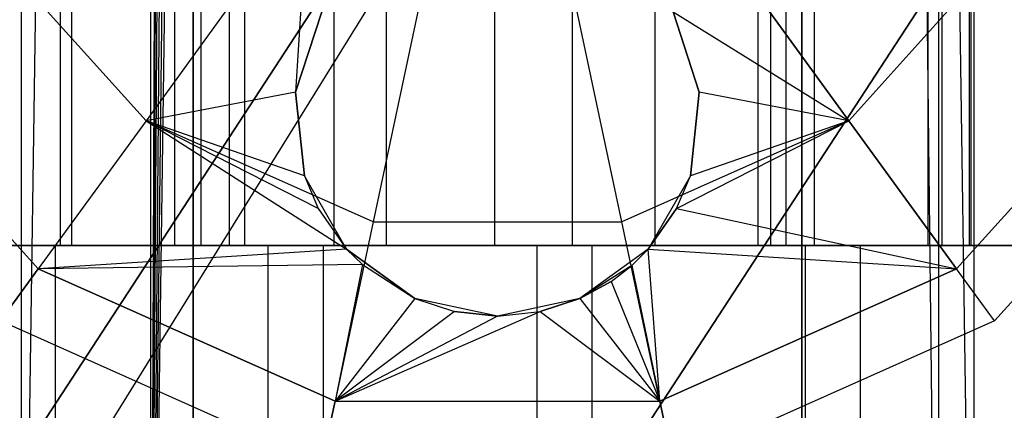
# Model space of a CAD drawing. Extents: x -172 to 172, y -29 to 28.
# Tile 412 of 656: x -1.41 to 1.5, y -20.79 to -19.63. Entities that reach past the tile are written whole.
import ezdxf

# ---------------------------------------------------------------- set-up
doc = ezdxf.new("R2010")
doc.units = 0
doc.header["$LTSCALE"] = 25.4
doc.layers.get('0').update_dxf_attribs({"linetype": 'CONTINUOUS'})

# ---------------------------------------------------------------- blocks, each defined once
blk = doc.blocks.new('RYFLO_AURA_STL')
at = {"color": 0}
for p, q in [((-1.4087, 22.5, -1248.0476), (-1.4087, -22.5, -1248.0476)), ((-1.4087, 22.5, -1238.4526), (-1.4087, -22.5, -1238.4526)), ((-1.4087, 22.5, -1238.4526), (-1.4087, -22.5, -1238.4526)), ((-1.4087, 22.5, -1248.0476), (-1.4087, -22.5, -1248.0476)), ((-1.0249, -22.5, -1246.5967), (-1.0249, 22.5, -1246.5967)), ((-1.0249, -22.5, -1239.9036), (-1.0249, 22.5, -1239.9036)), ((-1.0249, -22.5, -1239.9036), (-1.0249, 22.5, -1239.9036)), ((-1.0249, -22.5, -1246.5967), (-1.0249, 22.5, -1246.5967)), ((1.305, -22.5, -1246.4977), (1.305, 22.5, -1246.4977)), ((1.305, -22.5, -1240.0026), (1.305, 22.5, -1240.0026)), ((1.305, -22.5, -1246.4977), (1.305, 22.5, -1246.4977)), ((1.305, -22.5, -1240.0026), (1.305, 22.5, -1240.0026)), ((1.4087, 22.5, -1248.0476), (1.4087, -22.5, -1248.0476)), ((1.4087, 22.5, -1238.4526), (1.4087, -22.5, -1238.4526)), ((1.4087, 22.5, -1248.0476), (1.4087, -22.5, -1248.0476)), ((1.4087, 22.5, -1238.4526), (1.4087, -22.5, -1238.4526)), ((-0.8889, 13.259, -1248.1705), (-1.4087, -22.5, -1248.0476)), ((-0.8889, 13.259, -1248.1705), (-1.4087, -22.5, -1248.0476)), ((-1.0249, -22.5, -1246.5967), (-0.8889, 13.259, -1246.6354)), ((-1.0249, -22.5, -1246.5967), (-0.8889, 13.259, -1246.6354)), ((0.8889, 13.259, -1238.3297), (1.4087, -22.5, -1238.4526)), ((0.8889, 13.259, -1238.3297), (1.4087, -22.5, -1238.4526)), ((1.305, -22.5, -1240.0026), (0.8889, 13.259, -1239.8649)), ((1.305, -22.5, -1240.0026), (0.8889, 13.259, -1239.8649)), ((-1.0249, -22.5, -1246.5967), (-0.856, 13.1219, -1246.6438)), ((-1.0249, -22.5, -1246.5967), (-0.856, 13.1219, -1246.6438)), ((-1.0249, -22.5, -1246.5967), (-0.8017, 12.991, -1246.6571)), ((-1.0249, -22.5, -1246.5967), (-0.8017, 12.991, -1246.6571)), ((-0.7281, 12.871, -1246.6736), (-1.0249, -22.5, -1246.5967)), ((-0.7281, 12.871, -1246.6736), (-1.0249, -22.5, -1246.5967)), ((-0.6361, 12.7633, -1246.6918), (-1.0249, -22.5, -1246.5967)), ((-0.6361, 12.7633, -1246.6918), (-1.0249, -22.5, -1246.5967)), ((-0.9, -13.4, -1246.6324), (-1.0249, -22.5, -1246.5967)), ((-0.9, -13.4, -1246.6324), (-1.0249, -22.5, -1246.5967)), ((-0.9, -13.4, -1248.1685), (-0.9, -22.5, -1248.1685)), ((-0.9, -22.5, -1238.3318), (-0.9, -13.4, -1238.3318)), ((-0.9, -22.5, -1246.6324), (-0.9, -13.4, -1246.6324)), ((-0.9, -13.4, -1239.8678), (-0.9, -22.5, -1239.8678)), ((-0.9, -13.4, -1248.1685), (-0.9, -22.5, -1248.1685)), ((-0.9, -22.5, -1246.6324), (-0.9, -13.4, -1246.6324)), ((-0.9, -22.5, -1238.3318), (-0.9, -13.4, -1238.3318)), ((-0.9, -13.4, -1239.8678), (-0.9, -22.5, -1239.8678)), ((0.9, -22.5, -1248.1685), (0.9, -13.4, -1248.1685)), ((0.9, -13.4, -1238.3318), (0.9, -22.5, -1238.3318)), ((0.9, -13.4, -1246.6324), (0.9, -22.5, -1246.6324)), ((0.9, -22.5, -1239.8678), (0.9, -13.4, -1239.8678)), ((0.9, -22.5, -1248.1685), (0.9, -13.4, -1248.1685)), ((0.9, -13.4, -1246.6324), (0.9, -22.5, -1246.6324)), ((0.9, -13.4, -1238.3318), (0.9, -22.5, -1238.3318)), ((0.9, -22.5, -1239.8678), (0.9, -13.4, -1239.8678)), ((2.6252, -14.741, -122), (-3.8814, -24.7116, -122)), ((2.6252, -14.741, -122), (-3.8814, -24.7116, -122)), ((-3.8814, -24.7116, -121), (2.6252, -14.741, -121)), ((2.6252, -14.741, -121), (-3.6632, -24.8881, -121)), ((-2.6252, -25.5314, -122), (3.8814, -15.5608, -122)), ((3.8814, -15.5608, -121), (-2.6252, -25.5314, -121)), ((-2.6252, -25.5314, -122), (3.8814, -15.5608, -122)), ((3.8814, -15.5608, -121), (-2.6252, -25.5314, -121)), ((-2.0899, -20.2997, -1253.0293), (-1.3064, -20.2997, -1253.1644)), ((-2.0899, -20.2997, -1253.0293), (-1.3064, -20.2997, -1253.1644)), ((-0.6777, -20.2997, -1233.2731), (-1.4682, -20.2997, -1233.3585)), ((-0.6777, -20.2997, -1233.2731), (-1.4682, -20.2997, -1233.3585)), ((-1.3064, -27.7997, -1253.1644), (-1.3064, -20.2997, -1253.1644)), ((-1.3064, -20.2997, -1253.1644), (-0.5146, -20.2997, -1253.2368)), ((-1.3064, -27.7997, -1253.1644), (-1.3064, -20.2997, -1253.1644)), ((-1.3064, -20.2997, -1253.1644), (-0.5146, -20.2997, -1253.2368)), ((-0.6777, -27.7997, -1233.2731), (-0.6777, -20.2997, -1233.2731)), ((0.1171, -20.2997, -1233.2509), (-0.6777, -20.2997, -1233.2731)), ((-0.6777, -27.7997, -1233.2731), (-0.6777, -20.2997, -1233.2731)), ((0.1171, -20.2997, -1233.2509), (-0.6777, -20.2997, -1233.2731)), ((-0.5146, -27.7997, -1253.2368), (-0.5146, -20.2997, -1253.2368)), ((-0.5146, -20.2997, -1253.2368), (0.2805, -20.2997, -1253.2462)), ((-0.5146, -27.7997, -1253.2368), (-0.5146, -20.2997, -1253.2368)), ((-0.5146, -20.2997, -1253.2368), (0.2805, -20.2997, -1253.2462)), ((0.1171, -27.7997, -1233.2509), (0.1171, -20.2997, -1233.2509)), ((0.9112, -20.2997, -1233.2917), (0.1171, -20.2997, -1233.2509)), ((0.1171, -27.7997, -1233.2509), (0.1171, -20.2997, -1233.2509)), ((0.9112, -20.2997, -1233.2917), (0.1171, -20.2997, -1233.2509)), ((0.2805, -27.7997, -1253.2462), (0.2805, -20.2997, -1253.2462)), ((0.2805, -20.2997, -1253.2462), (1.0738, -20.2997, -1253.1923)), ((0.2805, -27.7997, -1253.2462), (0.2805, -20.2997, -1253.2462)), ((0.2805, -20.2997, -1253.2462), (1.0738, -20.2997, -1253.1923)), ((0.9112, -27.7997, -1233.2917), (0.9112, -20.2997, -1233.2917)), ((1.6995, -20.2997, -1233.3956), (0.9112, -20.2997, -1233.2917)), ((0.9112, -27.7997, -1233.2917), (0.9112, -20.2997, -1233.2917)), ((1.6995, -20.2997, -1233.3956), (0.9112, -20.2997, -1233.2917)), ((1.0738, -27.7997, -1253.1923), (1.0738, -20.2997, -1253.1923)), ((1.0738, -20.2997, -1253.1923), (1.8603, -20.2997, -1253.0756)), ((1.0738, -27.7997, -1253.1923), (1.0738, -20.2997, -1253.1923)), ((1.0738, -20.2997, -1253.1923), (1.8603, -20.2997, -1253.0756))]:
    blk.add_line(p, q, dxfattribs=at)

msp = doc.modelspace()

# ---------------------------------------------------------------- linework, layer by layer
at = {"color": 0}
for p, q in [((-1.2917, -20.2997, -1236.3704), (-1.2917, -19.2997, -1236.3704)), ((-1.2917, -20.2997, -1236.3704), (-1.2917, -19.2997, -1236.3704)), ((-1.2584, -20.2997, -1238.1532), (-1.2584, -19.2997, -1238.1532)), ((-1.2584, -20.2997, -1238.1532), (-1.2584, -19.2997, -1238.1532)), ((-0.5623, -19.274, -1245.5598), (-1.0391, -19.9302, -1245.0179)), ((-0.5623, -19.274, -1245.5598), (-1.0391, -19.9302, -1245.0179)), ((-0.5623, -19.274, -1240.9404), (-1.0391, -19.9302, -1241.4823)), ((-0.5623, -19.274, -1240.9404), (-1.0391, -19.9302, -1241.4823)), ((-0.9536, -20.2997, -1248.4128), (-0.9536, -19.2997, -1248.4128)), ((-0.9536, -20.2997, -1248.4128), (-0.9536, -19.2997, -1248.4128)), ((-0.8764, -20.2997, -1250.1951), (-0.8764, -19.2997, -1250.1951)), ((-0.8764, -20.2997, -1250.1951), (-0.8764, -19.2997, -1250.1951)), ((-0.7923, -20.2997, -1238.0603), (-0.7923, -19.2997, -1238.0603)), ((-0.7923, -20.2997, -1238.0603), (-0.7923, -19.2997, -1238.0603)), ((-0.7473, -20.2997, -1236.2902), (-0.7473, -19.2997, -1236.2902)), ((-0.7473, -20.2997, -1236.2902), (-0.7473, -19.2997, -1236.2902)), ((-0.5623, -19.274, -1240.9404), (-0.5967, -19.8455, -1241.2294)), ((-0.5623, -19.274, -1240.9404), (-0.5967, -19.8455, -1241.2294)), ((-0.4828, -20.2997, -1248.4779), (-0.4828, -19.2997, -1248.4779)), ((-0.4828, -20.2997, -1248.4779), (-0.4828, -19.2997, -1248.4779)), ((-0.3282, -20.2997, -1250.2424), (-0.3282, -19.2997, -1250.2424)), ((-0.3282, -20.2997, -1250.2424), (-0.3282, -19.2997, -1250.2424)), ((-0.008, -20.2997, -1248.5001), (-0.008, -19.2997, -1248.5001)), ((-0.008, -20.2997, -1248.5001), (-0.008, -19.2997, -1248.5001)), ((0.222, -20.2997, -1250.2466), (0.222, -19.2997, -1250.2466)), ((0.222, -20.2997, -1250.2466), (0.222, -19.2997, -1250.2466)), ((0.4668, -20.2997, -1248.4794), (0.4668, -19.2997, -1248.4794)), ((0.4668, -20.2997, -1248.4794), (0.4668, -19.2997, -1248.4794)), ((1.0391, -19.9302, -1245.0179), (0.5623, -19.274, -1245.5598)), ((1.0391, -19.9302, -1245.0179), (0.5623, -19.274, -1245.5598)), ((0.5623, -19.274, -1240.9404), (1.0391, -19.9302, -1241.4823)), ((0.5623, -19.274, -1240.9404), (1.0391, -19.9302, -1241.4823)), ((0.7709, -20.2997, -1250.2075), (0.7709, -19.2997, -1250.2075)), ((0.7709, -20.2997, -1250.2075), (0.7709, -19.2997, -1250.2075)), ((0.8081, -20.2997, -1238.0627), (0.8081, -19.2997, -1238.0627)), ((0.8081, -20.2997, -1238.0627), (0.8081, -19.2997, -1238.0627)), ((0.8529, -19.2997, -1236.3022), (0.8529, -20.2997, -1236.3022)), ((0.8529, -19.2997, -1236.3022), (0.8529, -20.2997, -1236.3022)), ((0.9378, -20.2997, -1248.4156), (0.9378, -19.2997, -1248.4156)), ((0.9378, -20.2997, -1248.4156), (0.9378, -19.2997, -1248.4156)), ((1.274, -20.2997, -1238.157), (1.274, -19.2997, -1238.157)), ((1.274, -20.2997, -1238.157), (1.274, -19.2997, -1238.157)), ((1.3149, -20.2997, -1250.1255), (1.3149, -19.2997, -1250.1255)), ((1.3149, -20.2997, -1250.1255), (1.3149, -19.2997, -1250.1255)), ((1.396, -20.2997, -1236.3907), (1.396, -19.2997, -1236.3907)), ((1.396, -20.2997, -1236.3907), (1.396, -19.2997, -1236.3907)), ((1.4012, -20.2997, -1248.3097), (1.4012, -19.2997, -1248.3097)), ((1.4012, -20.2997, -1248.3097), (1.4012, -19.2997, -1248.3097)), ((-1.0391, -19.9302, -1245.0179), (-1.5309, -19.3839, -1245.0179)), ((-1.0391, -19.9302, -1245.0179), (-1.5309, -19.3839, -1245.0179)), ((-1.0391, -19.9302, -1241.4823), (-1.5309, -19.3839, -1241.4823)), ((-1.0391, -19.9302, -1241.4823), (-1.5309, -19.3839, -1241.4823)), ((1.5309, -19.3839, -1245.0179), (1.0391, -19.9302, -1245.0179)), ((1.5309, -19.3839, -1245.0179), (1.0391, -19.9302, -1245.0179)), ((1.5309, -19.3839, -1241.4823), (1.0391, -19.9302, -1241.4823)), ((1.5309, -19.3839, -1241.4823), (1.0391, -19.9302, -1241.4823)), ((-0.1989, -19.4358, -1245.5598), (-0.3675, -20.2291, -1245.0179)), ((-0.1989, -19.4358, -1245.5598), (-0.3675, -20.2291, -1245.0179)), ((0.3675, -20.2291, -1245.0179), (0.1989, -19.4358, -1245.5598)), ((0.3675, -20.2291, -1245.0179), (0.1989, -19.4358, -1245.5598)), ((-0.5196, -19.6083, -1241.0703), (-0.5967, -19.8455, -1241.2294)), ((-0.5967, -19.8455, -123.2501), (-0.5196, -19.6083, -123.2501)), ((-0.5967, -19.8455, -123.2501), (-0.5196, -19.6083, -123.2501)), ((-0.5196, -19.6083, -1241.0703), (-0.5967, -19.8455, -1241.2294)), ((0.5967, -19.8455, -1241.2294), (0.5196, -19.6083, -1241.0703)), ((0.5196, -19.6083, -123.2501), (0.5967, -19.8455, -123.2501)), ((0.5196, -19.6083, -123.2501), (0.5967, -19.8455, -123.2501)), ((0.5196, -19.6083, -1241.0703), (1.0391, -19.9302, -1241.4823)), ((0.5967, -19.8455, -1241.2294), (0.5196, -19.6083, -1241.0703)), ((0.5196, -19.6083, -1241.0703), (1.0391, -19.9302, -1241.4823)), ((-1.3576, -20.3686, -1244.2068), (-2.0003, -19.6549, -1244.2068)), ((-1.3576, -20.3686, -1242.2935), (-2.0003, -19.6549, -1242.2935)), ((-1.3576, -20.3686, -1244.2068), (-2.0003, -19.6549, -1244.2068)), ((-1.3576, -20.3686, -1242.2935), (-2.0003, -19.6549, -1242.2935)), ((2.0003, -19.6549, -1244.2068), (1.3576, -20.3686, -1244.2068)), ((2.0003, -19.6549, -1244.2068), (1.3576, -20.3686, -1244.2068)), ((2.0003, -19.6549, -1242.2935), (1.3576, -20.3686, -1242.2935)), ((2.0003, -19.6549, -1242.2935), (1.3576, -20.3686, -1242.2935)), ((1.4695, -20.5225, -1243.2501), (2.1651, -19.75, -1243.2501)), ((1.4695, -20.5225, -1243.2501), (2.1651, -19.75, -1243.2501)), ((-0.5967, -19.8455, -1241.2294), (-1.0391, -19.9302, -1241.4823)), ((-0.5967, -19.8455, -1241.2294), (-1.0391, -19.9302, -1241.4823)), ((-0.5967, -19.8455, -1241.2294), (-0.5967, -19.8455, -123.2501)), ((-0.5967, -19.8455, -1241.2294), (-0.5706, -20.0937, -1241.4104)), ((-0.5706, -20.0937, -123.2501), (-0.5967, -19.8455, -123.2501)), ((-0.5967, -19.8455, -1241.2294), (-0.5967, -19.8455, -123.2501)), ((-0.5706, -20.0937, -123.2501), (-0.5967, -19.8455, -123.2501)), ((-0.5967, -19.8455, -1241.2294), (-0.5706, -20.0937, -1241.4104)), ((0.5967, -19.8455, -123.2501), (0.5706, -20.0937, -123.2501)), ((0.5706, -20.0937, -1241.4104), (0.5967, -19.8455, -1241.2294)), ((0.5967, -19.8455, -123.2501), (0.5706, -20.0937, -123.2501)), ((0.5706, -20.0937, -1241.4104), (0.5967, -19.8455, -1241.2294)), ((0.5967, -19.8455, -1241.2294), (0.5967, -19.8455, -123.2501)), ((0.5967, -19.8455, -1241.2294), (0.5967, -19.8455, -123.2501)), ((1.0391, -19.9302, -1241.4823), (0.5967, -19.8455, -1241.2294)), ((1.0391, -19.9302, -1241.4823), (0.5967, -19.8455, -1241.2294)), ((-1.0391, -19.9302, -1245.0179), (-1.3576, -20.3686, -1244.2068)), ((-1.0391, -19.9302, -1245.0179), (-1.3576, -20.3686, -1244.2068)), ((-1.0391, -19.9302, -1241.4823), (-1.3576, -20.3686, -1242.2935)), ((-1.0391, -19.9302, -1241.4823), (-1.3576, -20.3686, -1242.2935)), ((-0.3675, -20.2291, -1245.0179), (-1.0391, -19.9302, -1245.0179)), ((-0.5297, -20.19, -1241.4857), (-1.0391, -19.9302, -1241.4823)), ((-1.0391, -19.9302, -1241.4823), (-0.4459, -20.3097, -1241.584)), ((-0.5297, -20.19, -1241.4857), (-1.0391, -19.9302, -1241.4823)), ((-0.5706, -20.0937, -1241.4104), (-1.0391, -19.9302, -1241.4823)), ((-0.5706, -20.0937, -1241.4104), (-1.0391, -19.9302, -1241.4823)), ((-0.3675, -20.2291, -1245.0179), (-1.0391, -19.9302, -1245.0179)), ((-1.0391, -19.9302, -1241.4823), (-0.4459, -20.3097, -1241.584)), ((1.0391, -19.9302, -1245.0179), (0.3675, -20.2291, -1245.0179)), ((1.0391, -19.9302, -1245.0179), (0.3675, -20.2291, -1245.0179)), ((0.5297, -20.19, -1241.4857), (1.0391, -19.9302, -1241.4823)), ((0.5297, -20.19, -1241.4857), (1.0391, -19.9302, -1241.4823)), ((1.0391, -19.9302, -1241.4823), (0.5706, -20.0937, -1241.4104)), ((1.0391, -19.9302, -1241.4823), (0.5706, -20.0937, -1241.4104)), ((1.3576, -20.3686, -1244.2068), (1.0391, -19.9302, -1245.0179)), ((1.3576, -20.3686, -1244.2068), (1.0391, -19.9302, -1245.0179)), ((1.0391, -19.9302, -1241.4823), (1.3576, -20.3686, -1242.2935)), ((1.0391, -19.9302, -1241.4823), (1.3576, -20.3686, -1242.2935)), ((-0.5706, -20.0937, -1241.4104), (-0.5706, -20.0937, -123.2501)), ((-0.5706, -20.0937, -1241.4104), (-0.5297, -20.19, -1241.4857)), ((-0.4459, -20.3097, -123.2501), (-0.5706, -20.0937, -1241.4104)), ((-0.4459, -20.3097, -123.2501), (-0.5706, -20.0937, -123.2501)), ((-0.5706, -20.0937, -1241.4104), (-0.5706, -20.0937, -123.2501)), ((-0.4459, -20.3097, -123.2501), (-0.5706, -20.0937, -1241.4104)), ((-0.4459, -20.3097, -123.2501), (-0.5706, -20.0937, -123.2501)), ((-0.5706, -20.0937, -1241.4104), (-0.5297, -20.19, -1241.4857)), ((0.5706, -20.0937, -123.2501), (0.4459, -20.3097, -123.2501)), ((0.5706, -20.0937, -123.2501), (0.4459, -20.3097, -123.2501)), ((0.5297, -20.19, -1241.4857), (0.5706, -20.0937, -123.2501)), ((0.5297, -20.19, -1241.4857), (0.5706, -20.0937, -123.2501)), ((0.5297, -20.19, -1241.4857), (0.5706, -20.0937, -1241.4104)), ((0.5297, -20.19, -1241.4857), (0.5706, -20.0937, -1241.4104)), ((0.5706, -20.0937, -1241.4104), (0.5706, -20.0937, -123.2501)), ((0.5706, -20.0937, -1241.4104), (0.5706, -20.0937, -123.2501)), ((-0.5297, -20.19, -1241.4857), (-0.4459, -20.3097, -123.2501)), ((-0.5297, -20.19, -1241.4857), (-0.4459, -20.3097, -123.2501)), ((-0.5297, -20.19, -1241.4857), (-0.4459, -20.3097, -1241.584)), ((-0.5297, -20.19, -1241.4857), (-0.4459, -20.3097, -1241.584)), ((0.5297, -20.19, -1241.4857), (0.4459, -20.3097, -123.2501)), ((0.4459, -20.3097, -1241.584), (0.5297, -20.19, -1241.4857)), ((0.5297, -20.19, -1241.4857), (0.4459, -20.3097, -123.2501)), ((0.4459, -20.3097, -1241.584), (0.5297, -20.19, -1241.4857)), ((0.5297, -20.19, -1241.4857), (1.3576, -20.3686, -1242.2935)), ((0.5297, -20.19, -1241.4857), (1.3576, -20.3686, -1242.2935)), ((-0.3675, -20.2291, -1245.0179), (-0.4802, -20.7592, -1244.2068)), ((-0.3675, -20.2291, -1245.0179), (-0.4802, -20.7592, -1244.2068)), ((-0.3675, -20.2291, -1245.0179), (0.3675, -20.2291, -1245.0179)), ((-0.3675, -20.2291, -1245.0179), (0.3675, -20.2291, -1245.0179)), ((0.4802, -20.7592, -1244.2068), (0.3675, -20.2291, -1245.0179)), ((0.4802, -20.7592, -1244.2068), (0.3675, -20.2291, -1245.0179)), ((-1.828, -20.2997, -1236.493), (-1.2917, -20.2997, -1236.3704)), ((-1.828, -20.2997, -1236.493), (-1.2917, -20.2997, -1236.3704)), ((-1.2584, -20.2997, -1238.1532), (-1.7142, -20.2997, -1238.2878)), ((-1.2584, -20.2997, -1238.1532), (-1.7142, -20.2997, -1238.2878)), ((-0.8764, -20.2997, -1250.1951), (-1.4192, -20.2997, -1250.1047)), ((-0.8764, -20.2997, -1250.1951), (-1.4192, -20.2997, -1250.1047)), ((-1.4166, -20.2997, -1248.3054), (-0.9536, -20.2997, -1248.4128)), ((-1.4166, -20.2997, -1248.3054), (-0.9536, -20.2997, -1248.4128)), ((-0.4459, -20.3097, -1241.584), (-1.3576, -20.3686, -1242.2935)), ((-0.4459, -20.3097, -1241.584), (-1.3576, -20.3686, -1242.2935)), ((-1.2917, -20.2997, -1236.3704), (-0.7473, -20.2997, -1236.2902)), ((-1.2917, -20.2997, -1236.3704), (-0.7473, -20.2997, -1236.2902)), ((-0.7923, -20.2997, -1238.0603), (-1.2584, -20.2997, -1238.1532)), ((-0.7923, -20.2997, -1238.0603), (-1.2584, -20.2997, -1238.1532)), ((-0.9536, -20.2997, -1248.4128), (-0.4828, -20.2997, -1248.4779)), ((-0.9536, -20.2997, -1248.4128), (-0.4828, -20.2997, -1248.4779)), ((-0.3282, -20.2997, -1250.2424), (-0.8764, -20.2997, -1250.1951)), ((-0.3282, -20.2997, -1250.2424), (-0.8764, -20.2997, -1250.1951)), ((-0.7473, -20.2997, -1236.2902), (-0.7923, -20.2997, -1238.0603)), ((-0.7473, -20.2997, -1236.2902), (-0.7923, -20.2997, -1238.0603)), ((-0.4828, -20.2997, -1248.4779), (-0.008, -20.2997, -1248.5001)), ((-0.4828, -20.2997, -1248.4779), (-0.008, -20.2997, -1248.5001)), ((-0.4459, -20.3097, -1241.584), (-0.244, -20.4564, -123.2501)), ((-0.4459, -20.3097, -1241.584), (-0.3994, -20.356, -1241.6235)), ((-0.4459, -20.3097, -1241.584), (-0.4459, -20.3097, -123.2501)), ((-0.4459, -20.3097, -1241.584), (-0.244, -20.4564, -123.2501)), ((-0.244, -20.4564, -123.2501), (-0.4459, -20.3097, -123.2501)), ((-0.4459, -20.3097, -1241.584), (-0.4459, -20.3097, -123.2501)), ((-0.244, -20.4564, -123.2501), (-0.4459, -20.3097, -123.2501)), ((-0.4459, -20.3097, -1241.584), (-0.3994, -20.356, -1241.6235)), ((0.222, -20.2997, -1250.2466), (-0.3282, -20.2997, -1250.2424)), ((0.222, -20.2997, -1250.2466), (-0.3282, -20.2997, -1250.2424)), ((-0.008, -20.2997, -1248.5001), (0.4668, -20.2997, -1248.4794)), ((-0.008, -20.2997, -1248.5001), (0.4668, -20.2997, -1248.4794)), ((0.7709, -20.2997, -1250.2075), (0.222, -20.2997, -1250.2466)), ((0.7709, -20.2997, -1250.2075), (0.222, -20.2997, -1250.2466)), ((0.4459, -20.3097, -123.2501), (0.244, -20.4564, -123.2501)), ((0.4459, -20.3097, -123.2501), (0.244, -20.4564, -123.2501)), ((0.3972, -20.358, -1241.6252), (0.4459, -20.3097, -123.2501)), ((0.3972, -20.358, -1241.6252), (0.4459, -20.3097, -1241.584)), ((0.3972, -20.358, -1241.6252), (0.4459, -20.3097, -1241.584)), ((0.3972, -20.358, -1241.6252), (0.4459, -20.3097, -123.2501)), ((0.4802, -20.7592, -1242.2935), (0.4459, -20.3097, -1241.584)), ((0.4459, -20.3097, -1241.584), (0.4459, -20.3097, -123.2501)), ((0.4459, -20.3097, -1241.584), (0.4459, -20.3097, -123.2501)), ((0.4459, -20.3097, -1241.584), (1.3576, -20.3686, -1242.2935)), ((0.4802, -20.7592, -1242.2935), (0.4459, -20.3097, -1241.584)), ((0.4459, -20.3097, -1241.584), (1.3576, -20.3686, -1242.2935)), ((0.4668, -20.2997, -1248.4794), (0.9378, -20.2997, -1248.4156)), ((0.4668, -20.2997, -1248.4794), (0.9378, -20.2997, -1248.4156)), ((1.3149, -20.2997, -1250.1255), (0.7709, -20.2997, -1250.2075)), ((1.3149, -20.2997, -1250.1255), (0.7709, -20.2997, -1250.2075)), ((0.8081, -20.2997, -1238.0627), (0.8529, -20.2997, -1236.3022)), ((1.274, -20.2997, -1238.157), (0.8081, -20.2997, -1238.0627)), ((0.8081, -20.2997, -1238.0627), (0.8529, -20.2997, -1236.3022)), ((1.274, -20.2997, -1238.157), (0.8081, -20.2997, -1238.0627)), ((0.8529, -20.2997, -1236.3022), (1.396, -20.2997, -1236.3907)), ((0.8529, -20.2997, -1236.3022), (1.396, -20.2997, -1236.3907)), ((0.9378, -20.2997, -1248.4156), (1.4012, -20.2997, -1248.3097)), ((0.9378, -20.2997, -1248.4156), (1.4012, -20.2997, -1248.3097)), ((1.7294, -20.2997, -1238.2931), (1.274, -20.2997, -1238.157)), ((1.7294, -20.2997, -1238.2931), (1.274, -20.2997, -1238.157)), ((1.8509, -20.2997, -1250.001), (1.3149, -20.2997, -1250.1255)), ((1.8509, -20.2997, -1250.001), (1.3149, -20.2997, -1250.1255)), ((1.396, -20.2997, -1236.3907), (1.9304, -20.2997, -1236.5216)), ((1.396, -20.2997, -1236.3907), (1.9304, -20.2997, -1236.5216)), ((1.4012, -20.2997, -1248.3097), (1.853, -20.2997, -1248.1622)), ((1.4012, -20.2997, -1248.3097), (1.853, -20.2997, -1248.1622)), ((-1.3576, -20.3686, -1244.2068), (-1.4695, -20.5225, -1243.2501)), ((-1.3576, -20.3686, -1244.2068), (-1.4695, -20.5225, -1243.2501)), ((-1.4695, -20.5225, -1243.2501), (-1.3576, -20.3686, -1242.2935)), ((-1.4695, -20.5225, -1243.2501), (-1.3576, -20.3686, -1242.2935)), ((-0.3994, -20.356, -1241.6235), (-1.3576, -20.3686, -1242.2935)), ((-0.3994, -20.356, -1241.6235), (-1.3576, -20.3686, -1242.2935)), ((-1.3576, -20.3686, -1242.2935), (-0.4802, -20.7592, -1242.2935)), ((-0.4802, -20.7592, -1244.2068), (-1.3576, -20.3686, -1244.2068)), ((-0.4802, -20.7592, -1244.2068), (-1.3576, -20.3686, -1244.2068)), ((-1.3576, -20.3686, -1242.2935), (-0.4802, -20.7592, -1242.2935)), ((-0.3994, -20.356, -1241.6235), (-0.4802, -20.7592, -1242.2935)), ((-0.3994, -20.356, -1241.6235), (-0.4802, -20.7592, -1242.2935)), ((-0.3994, -20.356, -1241.6235), (-0.244, -20.4564, -123.2501)), ((-0.3994, -20.356, -1241.6235), (-0.244, -20.4564, -123.2501)), ((-0.3994, -20.356, -1241.6235), (-0.244, -20.4564, -1241.7129)), ((-0.3994, -20.356, -1241.6235), (-0.244, -20.4564, -1241.7129)), ((0.3972, -20.358, -1241.6252), (0.244, -20.4564, -123.2501)), ((0.3972, -20.358, -1241.6252), (0.244, -20.4564, -123.2501)), ((0.3359, -20.4054, -1241.6669), (0.3972, -20.358, -1241.6252)), ((0.3359, -20.4054, -1241.6669), (0.3972, -20.358, -1241.6252)), ((0.3972, -20.358, -1241.6252), (0.4802, -20.7592, -1242.2935)), ((0.3972, -20.358, -1241.6252), (0.4802, -20.7592, -1242.2935)), ((1.3576, -20.3686, -1244.2068), (0.4802, -20.7592, -1244.2068)), ((0.4802, -20.7592, -1242.2935), (1.3576, -20.3686, -1242.2935)), ((1.3576, -20.3686, -1244.2068), (0.4802, -20.7592, -1244.2068)), ((0.4802, -20.7592, -1242.2935), (1.3576, -20.3686, -1242.2935)), ((1.4695, -20.5225, -1243.2501), (1.3576, -20.3686, -1244.2068)), ((1.4695, -20.5225, -1243.2501), (1.3576, -20.3686, -1244.2068)), ((1.4695, -20.5225, -1243.2501), (1.3576, -20.3686, -1242.2935)), ((1.4695, -20.5225, -1243.2501), (1.3576, -20.3686, -1242.2935)), ((0.3359, -20.4054, -1241.6669), (0.244, -20.4564, -123.2501)), ((0.244, -20.4564, -1241.7129), (0.3359, -20.4054, -1241.6669)), ((0.3359, -20.4054, -1241.6669), (0.244, -20.4564, -123.2501)), ((0.244, -20.4564, -1241.7129), (0.3359, -20.4054, -1241.6669)), ((0.3359, -20.4054, -1241.6669), (0.4802, -20.7592, -1242.2935)), ((0.3359, -20.4054, -1241.6669), (0.4802, -20.7592, -1242.2935)), ((-0.244, -20.4564, -1241.7129), (-0.4802, -20.7592, -1242.2935)), ((-0.244, -20.4564, -1241.7129), (-0.4802, -20.7592, -1242.2935)), ((-0.244, -20.4564, -123.2501), (-0.244, -20.4564, -1241.7129)), ((-0.244, -20.4564, -123.2501), (-0.1266, -20.4947, -1241.7484)), ((-0.244, -20.4564, -123.2501), (-0.244, -20.4564, -1241.7129)), ((-0.244, -20.4564, -1241.7129), (-0.1266, -20.4947, -1241.7484)), ((0, -20.5083, -123.2501), (-0.244, -20.4564, -123.2501)), ((-0.244, -20.4564, -123.2501), (-0.1266, -20.4947, -1241.7484)), ((0, -20.5083, -123.2501), (-0.244, -20.4564, -123.2501)), ((-0.244, -20.4564, -1241.7129), (-0.1266, -20.4947, -1241.7484)), ((0.244, -20.4564, -123.2501), (0, -20.5083, -123.2501)), ((0.244, -20.4564, -123.2501), (0, -20.5083, -123.2501)), ((0.244, -20.4564, -123.2501), (0.1267, -20.4947, -1241.7484)), ((0.1267, -20.4947, -1241.7484), (0.244, -20.4564, -1241.7129)), ((0.244, -20.4564, -123.2501), (0.1267, -20.4947, -1241.7484)), ((0.1267, -20.4947, -1241.7484), (0.244, -20.4564, -1241.7129)), ((0.244, -20.4564, -123.2501), (0.244, -20.4564, -1241.7129)), ((0.244, -20.4564, -123.2501), (0.244, -20.4564, -1241.7129)), ((0.244, -20.4564, -1241.7129), (0.4802, -20.7592, -1242.2935)), ((0.244, -20.4564, -1241.7129), (0.4802, -20.7592, -1242.2935)), ((-0.4802, -20.7592, -1242.2935), (0.1267, -20.4947, -1241.7484)), ((-0.1266, -20.4947, -1241.7484), (-0.4802, -20.7592, -1242.2935)), ((-0.1266, -20.4947, -1241.7484), (-0.4802, -20.7592, -1242.2935)), ((-0.4802, -20.7592, -1242.2935), (0.1267, -20.4947, -1241.7484)), ((0, -20.5083, -123.2501), (-0.1266, -20.4947, -1241.7484)), ((-0.1266, -20.4947, -1241.7484), (0, -20.5083, -1241.7612)), ((0, -20.5083, -123.2501), (-0.1266, -20.4947, -1241.7484)), ((-0.1266, -20.4947, -1241.7484), (0, -20.5083, -1241.7612)), ((0, -20.5083, -123.2501), (0.1267, -20.4947, -1241.7484)), ((0, -20.5083, -1241.7612), (0.1267, -20.4947, -1241.7484)), ((0, -20.5083, -123.2501), (0.1267, -20.4947, -1241.7484)), ((0, -20.5083, -1241.7612), (0.1267, -20.4947, -1241.7484)), ((0.1267, -20.4947, -1241.7484), (0.4802, -20.7592, -1242.2935)), ((0.1267, -20.4947, -1241.7484), (0.4802, -20.7592, -1242.2935)), ((-0.5198, -20.9454, -1243.2501), (-1.4695, -20.5225, -1243.2501)), ((-0.5198, -20.9454, -1243.2501), (-1.4695, -20.5225, -1243.2501)), ((0, -20.5083, -1241.7612), (-0.4802, -20.7592, -1242.2935)), ((0, -20.5083, -1241.7612), (-0.4802, -20.7592, -1242.2935)), ((0, -20.5083, -123.2501), (0, -20.5083, -1241.7612)), ((0, -20.5083, -123.2501), (0, -20.5083, -1241.7612)), ((1.4695, -20.5225, -1243.2501), (0.5198, -20.9454, -1243.2501)), ((1.4695, -20.5225, -1243.2501), (0.5198, -20.9454, -1243.2501)), ((-0.4802, -20.7592, -1244.2068), (-0.5198, -20.9454, -1243.2501)), ((-0.5198, -20.9454, -1243.2501), (-0.4802, -20.7592, -1242.2935)), ((-0.5198, -20.9454, -1243.2501), (-0.4802, -20.7592, -1242.2935)), ((-0.4802, -20.7592, -1244.2068), (-0.5198, -20.9454, -1243.2501)), ((-0.4802, -20.7592, -1242.2935), (0.4802, -20.7592, -1242.2935)), ((-0.4802, -20.7592, -1242.2935), (0.4802, -20.7592, -1242.2935)), ((-0.4802, -20.7592, -1244.2068), (0.4802, -20.7592, -1244.2068)), ((-0.4802, -20.7592, -1244.2068), (0.4802, -20.7592, -1244.2068)), ((0.5198, -20.9454, -1243.2501), (0.4802, -20.7592, -1244.2068)), ((0.4802, -20.7592, -1242.2935), (0.5198, -20.9454, -1243.2501)), ((0.4802, -20.7592, -1242.2935), (0.5198, -20.9454, -1243.2501)), ((0.5198, -20.9454, -1243.2501), (0.4802, -20.7592, -1244.2068))]:
    msp.add_line(p, q, dxfattribs=at)

# ---------------------------------------------------------------- block references
msp.add_blockref('RYFLO_AURA_STL', (0, 0), dxfattribs=at)

doc.saveas('drawing.dxf')
